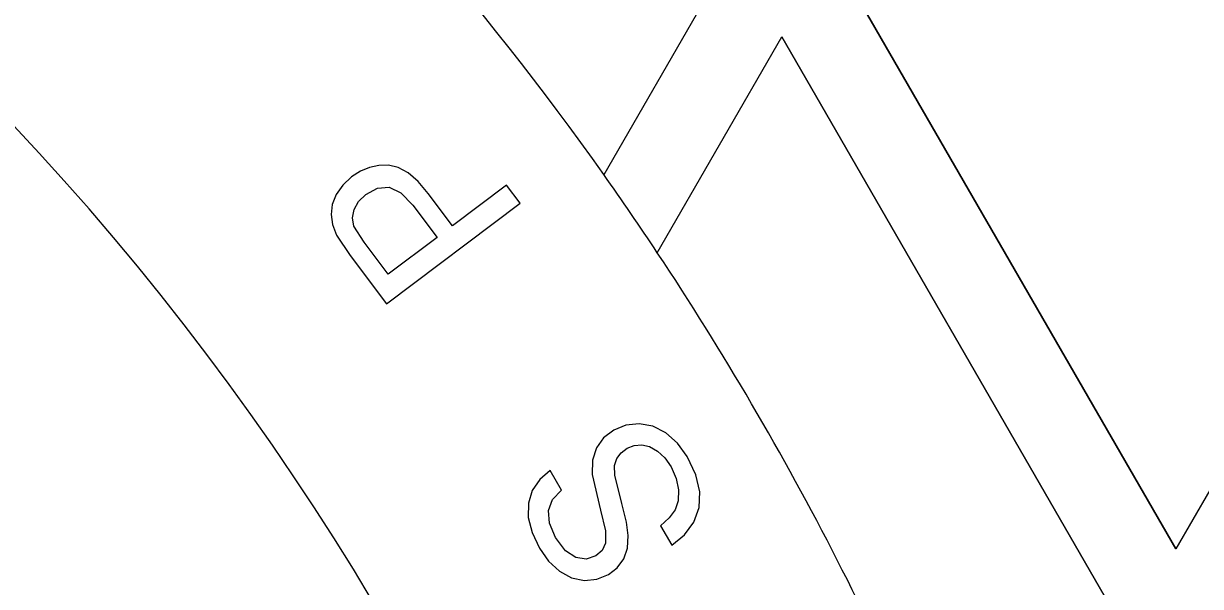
# Model space of a CAD drawing. Extents: x 99862 to 103151, y 100000 to 105076.
# Drawn here: x 100436.23 to 100449.16, y 101779.68 to 101785.86 of the extents above; entities that cross this region are included whole.
import ezdxf

# ---------------------------------------------------------------- set-up
doc = ezdxf.new("R2010")
doc.units = 0
for name, color, linetype in [('Level 10', 7, 'Continuous'), ('Level 11', 7, 'Continuous'), ('Level 12', 7, 'Continuous'), ('Level 19', 7, 'Continuous')]:
    doc.layers.add(name, color=color, linetype=linetype)

msp = doc.modelspace()

# ---------------------------------------------------------------- linework, layer by layer
at = {"layer": 'Level 10'}
msp.add_circle((100379.544, 101764.153), 90, dxfattribs=at)
at = {"layer": 'Level 11'}
for radius in [95.156, 94.688]:
    msp.add_circle((100379.544, 101764.153), radius, dxfattribs=at)
for radius, start, end in [(126.094, 297.7782, 62.2218), (88.781, 6.72365, 53.27635)]:
    msp.add_arc((100379.544, 101764.153), radius, start, end, dxfattribs=at)
at = {"layer": 'Level 12'}
for p, q in [((100444.019, 101786.653), (100442.603, 101784.201)), ((100444.019, 101786.653), (100442.603, 101784.201)), ((100445.102, 101786.653), (100448.891, 101780.09)), ((100448.891, 101780.09), (100445.102, 101786.653)), ((100452.679, 101786.653), (100448.891, 101780.09)), ((100452.679, 101786.653), (100448.891, 101780.09)), ((100443.191, 101783.344), (100444.56, 101785.715)), ((100443.191, 101783.344), (100444.56, 101785.715)), ((100448.349, 101779.153), (100444.56, 101785.715)), ((100444.56, 101785.715), (100448.349, 101779.153)), ((100444.56, 101785.715), (100444.56, 101785.715)), ((100442.603, 101784.201), (100442.603, 101784.201)), ((100442.603, 101784.201), (100442.603, 101784.201)), ((100443.191, 101783.344), (100443.191, 101783.344)), ((100443.191, 101783.344), (100443.191, 101783.344)), ((100448.891, 101780.09), (100448.891, 101780.09))]:
    msp.add_line(p, q, dxfattribs=at)
msp.add_circle((100379.544, 101764.153), 93.75, dxfattribs=at)
for centre, radius, start, end in [((100379.609, 101764.153), 85.312, 6.12977, 53.87023), ((100414.296, 101764.153), 34.688, 35.3069, 46.7872), ((100414.296, 101764.153), 34.688, 33.5904, 35.3069), ((100414.296, 101764.153), 34.688, 20.656, 33.5904)]:
    msp.add_arc(centre, radius, start, end, dxfattribs=at)
msp.add_open_spline([(100416.029, 101686), (100309.328, 101636.187), (100294.025, 101752.944), (100304.31, 101753.831), (100304.31, 101764.153), (100304.31, 101774.475), (100294.025, 101775.361), (100309.328, 101892.119), (100416.029, 101842.306), (100413.008, 101836.035), (100419.036, 101832.555), (100425.064, 101829.075), (100428.984, 101834.827), (100461.977, 101811.746), (100465.469, 101771.632), (100458.528, 101771.113), (100458.528, 101764.153), (100458.528, 101757.193), (100465.469, 101756.674), (100461.977, 101716.56), (100428.984, 101693.479), (100425.064, 101699.23), (100419.036, 101695.75), (100413.008, 101692.27), (100416.029, 101686)], degree=4, dxfattribs=at)
at = {"layer": 'Level 19'}
for p, q in [((100440.027, 101784.28), (100439.928, 101784.239)), ((100440.027, 101784.28), (100439.928, 101784.239)), ((100440.13, 101784.302), (100440.027, 101784.28)), ((100440.13, 101784.302), (100440.027, 101784.28)), ((100440.027, 101784.28), (100440.027, 101784.28)), ((100440.236, 101784.305), (100440.13, 101784.302)), ((100440.236, 101784.305), (100440.13, 101784.302)), ((100440.13, 101784.302), (100440.13, 101784.302)), ((100440.236, 101784.305), (100440.236, 101784.305)), ((100440.344, 101784.28), (100440.236, 101784.305)), ((100440.344, 101784.28), (100440.236, 101784.305)), ((100440.344, 101784.28), (100440.344, 101784.28)), ((100440.453, 101784.22), (100440.344, 101784.28)), ((100440.453, 101784.22), (100440.344, 101784.28)), ((100439.832, 101784.177), (100439.736, 101784.087)), ((100439.832, 101784.177), (100439.736, 101784.087)), ((100439.928, 101784.239), (100439.832, 101784.177)), ((100439.928, 101784.239), (100439.832, 101784.177)), ((100439.832, 101784.177), (100439.832, 101784.177)), ((100439.928, 101784.239), (100439.928, 101784.239)), ((100440.453, 101784.22), (100440.453, 101784.22)), ((100440.563, 101784.125), (100440.453, 101784.22)), ((100440.563, 101784.125), (100440.453, 101784.22)), ((100439.736, 101784.087), (100439.663, 101783.982)), ((100439.736, 101784.087), (100439.663, 101783.982)), ((100439.736, 101784.087), (100439.736, 101784.087)), ((100439.987, 101783.984), (100440.117, 101784.053)), ((100439.987, 101783.984), (100440.117, 101784.053)), ((100440.117, 101784.053), (100440.245, 101784.062)), ((100440.117, 101784.053), (100440.245, 101784.062)), ((100440.117, 101784.053), (100440.117, 101784.053)), ((100440.245, 101784.062), (100440.245, 101784.062)), ((100440.245, 101784.062), (100440.374, 101784.003)), ((100440.245, 101784.062), (100440.374, 101784.003)), ((100440.374, 101784.003), (100440.374, 101784.003)), ((100440.374, 101784.003), (100440.505, 101783.866)), ((100440.374, 101784.003), (100440.505, 101783.866)), ((100440.563, 101784.125), (100440.563, 101784.125)), ((100440.673, 101783.995), (100440.563, 101784.125)), ((100440.673, 101783.995), (100440.563, 101784.125)), ((100441.534, 101784.087), (100440.941, 101783.64)), ((100441.534, 101784.087), (100440.941, 101783.64)), ((100441.534, 101784.087), (100441.534, 101784.087)), ((100441.683, 101783.889), (100441.534, 101784.087)), ((100441.683, 101783.889), (100441.534, 101784.087)), ((100439.619, 101783.872), (100439.605, 101783.762)), ((100439.619, 101783.872), (100439.605, 101783.762)), ((100439.663, 101783.982), (100439.619, 101783.872)), ((100439.663, 101783.982), (100439.619, 101783.872)), ((100439.619, 101783.872), (100439.619, 101783.872)), ((100439.663, 101783.982), (100439.663, 101783.982)), ((100439.859, 101783.818), (100439.908, 101783.907)), ((100439.859, 101783.818), (100439.908, 101783.907)), ((100439.908, 101783.907), (100439.987, 101783.984)), ((100439.908, 101783.907), (100439.987, 101783.984)), ((100439.908, 101783.907), (100439.908, 101783.907)), ((100439.987, 101783.984), (100439.987, 101783.984)), ((100440.215, 101782.782), (100441.683, 101783.889)), ((100440.215, 101782.782), (100441.683, 101783.889)), ((100440.673, 101783.995), (100440.673, 101783.995)), ((100440.941, 101783.64), (100440.673, 101783.995)), ((100440.941, 101783.64), (100440.673, 101783.995)), ((100441.683, 101783.889), (100441.683, 101783.889)), ((100439.605, 101783.762), (100439.605, 101783.762)), ((100439.605, 101783.762), (100439.622, 101783.652)), ((100439.605, 101783.762), (100439.622, 101783.652)), ((100439.841, 101783.726), (100439.859, 101783.818)), ((100439.841, 101783.726), (100439.859, 101783.818)), ((100439.859, 101783.818), (100439.859, 101783.818)), ((100440.505, 101783.866), (100440.505, 101783.866)), ((100440.505, 101783.866), (100440.772, 101783.512)), ((100440.505, 101783.866), (100440.772, 101783.512)), ((100439.622, 101783.652), (100439.622, 101783.652)), ((100439.622, 101783.652), (100439.667, 101783.537)), ((100439.622, 101783.652), (100439.667, 101783.537)), ((100439.841, 101783.726), (100439.841, 101783.726)), ((100439.856, 101783.637), (100439.841, 101783.726)), ((100439.856, 101783.637), (100439.841, 101783.726)), ((100439.856, 101783.637), (100439.856, 101783.637)), ((100439.971, 101783.458), (100439.856, 101783.637)), ((100439.971, 101783.458), (100439.856, 101783.637)), ((100440.941, 101783.64), (100440.941, 101783.64)), ((100439.667, 101783.537), (100439.667, 101783.537)), ((100439.667, 101783.537), (100439.815, 101783.312)), ((100439.667, 101783.537), (100439.815, 101783.312)), ((100440.772, 101783.512), (100440.235, 101783.107)), ((100440.772, 101783.512), (100440.235, 101783.107)), ((100440.772, 101783.512), (100440.772, 101783.512)), ((100439.971, 101783.458), (100439.971, 101783.458)), ((100440.235, 101783.107), (100439.971, 101783.458)), ((100440.235, 101783.107), (100439.971, 101783.458)), ((100439.815, 101783.312), (100439.815, 101783.312)), ((100439.815, 101783.312), (100440.215, 101782.782)), ((100439.815, 101783.312), (100440.215, 101782.782)), ((100440.235, 101783.107), (100440.235, 101783.107)), ((100440.215, 101782.782), (100440.215, 101782.782)), ((100442.846, 101781.451), (100442.712, 101781.396)), ((100442.846, 101781.451), (100442.712, 101781.396)), ((100442.993, 101781.466), (100442.846, 101781.451)), ((100442.993, 101781.466), (100442.846, 101781.451)), ((100442.846, 101781.451), (100442.846, 101781.451)), ((100442.993, 101781.466), (100442.993, 101781.466)), ((100443.143, 101781.439), (100442.993, 101781.466)), ((100443.143, 101781.439), (100442.993, 101781.466)), ((100443.143, 101781.439), (100443.143, 101781.439)), ((100443.285, 101781.366), (100443.143, 101781.439)), ((100443.285, 101781.366), (100443.143, 101781.439)), ((100442.601, 101781.31), (100442.522, 101781.201)), ((100442.601, 101781.31), (100442.522, 101781.201)), ((100442.712, 101781.396), (100442.601, 101781.31)), ((100442.712, 101781.396), (100442.601, 101781.31)), ((100442.601, 101781.31), (100442.601, 101781.31)), ((100442.712, 101781.396), (100442.712, 101781.396)), ((100443.285, 101781.366), (100443.285, 101781.366)), ((100443.414, 101781.253), (100443.285, 101781.366)), ((100443.414, 101781.253), (100443.285, 101781.366)), ((100442.522, 101781.201), (100442.48, 101781.067)), ((100442.522, 101781.201), (100442.48, 101781.067)), ((100442.522, 101781.201), (100442.522, 101781.201)), ((100442.793, 101781.146), (100442.859, 101781.196)), ((100442.793, 101781.146), (100442.859, 101781.196)), ((100442.859, 101781.196), (100442.938, 101781.227)), ((100442.859, 101781.196), (100442.938, 101781.227)), ((100442.859, 101781.196), (100442.859, 101781.196)), ((100442.938, 101781.227), (100443.021, 101781.234)), ((100442.938, 101781.227), (100443.021, 101781.234)), ((100442.938, 101781.227), (100442.938, 101781.227)), ((100443.021, 101781.234), (100443.021, 101781.234)), ((100443.021, 101781.234), (100443.107, 101781.215)), ((100443.021, 101781.234), (100443.107, 101781.215)), ((100443.107, 101781.215), (100443.107, 101781.215)), ((100443.107, 101781.215), (100443.192, 101781.165)), ((100443.107, 101781.215), (100443.192, 101781.165)), ((100443.192, 101781.165), (100443.192, 101781.165)), ((100443.192, 101781.165), (100443.273, 101781.09)), ((100443.192, 101781.165), (100443.273, 101781.09)), ((100443.414, 101781.253), (100443.414, 101781.253)), ((100443.52, 101781.106), (100443.414, 101781.253)), ((100443.52, 101781.106), (100443.414, 101781.253)), ((100442.48, 101781.067), (100442.475, 101780.908)), ((100442.48, 101781.067), (100442.475, 101780.908)), ((100442.48, 101781.067), (100442.48, 101781.067)), ((100442.722, 101781.005), (100442.746, 101781.084)), ((100442.722, 101781.005), (100442.746, 101781.084)), ((100442.746, 101781.084), (100442.793, 101781.146)), ((100442.746, 101781.084), (100442.793, 101781.146)), ((100442.746, 101781.084), (100442.746, 101781.084)), ((100442.793, 101781.146), (100442.793, 101781.146)), ((100443.273, 101781.09), (100443.273, 101781.09)), ((100443.273, 101781.09), (100443.342, 101780.991)), ((100443.273, 101781.09), (100443.342, 101780.991)), ((100443.52, 101781.106), (100443.52, 101781.106)), ((100443.616, 101780.905), (100443.52, 101781.106)), ((100443.616, 101780.905), (100443.52, 101781.106)), ((100442.015, 101780.95), (100441.9, 101780.854)), ((100442.015, 101780.95), (100441.9, 101780.854)), ((100442.015, 101780.95), (100442.015, 101780.95)), ((100442.139, 101780.736), (100442.015, 101780.95)), ((100442.139, 101780.736), (100442.015, 101780.95)), ((100442.475, 101780.908), (100442.475, 101780.908)), ((100442.475, 101780.908), (100442.566, 101780.517)), ((100442.475, 101780.908), (100442.566, 101780.517)), ((100442.722, 101781.005), (100442.722, 101781.005)), ((100442.724, 101780.901), (100442.722, 101781.005)), ((100442.724, 101780.901), (100442.722, 101781.005)), ((100442.724, 101780.901), (100442.724, 101780.901)), ((100442.8, 101780.591), (100442.724, 101780.901)), ((100442.8, 101780.591), (100442.724, 101780.901)), ((100443.342, 101780.991), (100443.342, 101780.991)), ((100443.342, 101780.991), (100443.4, 101780.865)), ((100443.342, 101780.991), (100443.4, 101780.865)), ((100443.616, 101780.905), (100443.616, 101780.905)), ((100443.659, 101780.719), (100443.616, 101780.905)), ((100443.659, 101780.719), (100443.616, 101780.905)), ((100441.9, 101780.854), (100441.817, 101780.733)), ((100441.9, 101780.854), (100441.817, 101780.733)), ((100441.9, 101780.854), (100441.9, 101780.854)), ((100443.4, 101780.865), (100443.4, 101780.865)), ((100443.4, 101780.865), (100443.425, 101780.739)), ((100443.4, 101780.865), (100443.425, 101780.739)), ((100441.817, 101780.733), (100441.774, 101780.592)), ((100441.817, 101780.733), (100441.774, 101780.592)), ((100441.817, 101780.733), (100441.817, 101780.733)), ((100441.994, 101780.513), (100442.04, 101780.634)), ((100441.994, 101780.513), (100442.04, 101780.634)), ((100442.04, 101780.634), (100442.139, 101780.736)), ((100442.04, 101780.634), (100442.139, 101780.736)), ((100442.04, 101780.634), (100442.04, 101780.634)), ((100442.139, 101780.736), (100442.139, 101780.736)), ((100443.425, 101780.739), (100443.421, 101780.62)), ((100443.425, 101780.739), (100443.421, 101780.62)), ((100443.425, 101780.739), (100443.425, 101780.739)), ((100443.653, 101780.546), (100443.659, 101780.719)), ((100443.653, 101780.546), (100443.659, 101780.719)), ((100443.659, 101780.719), (100443.659, 101780.719)), ((100441.774, 101780.592), (100441.773, 101780.436)), ((100441.774, 101780.592), (100441.773, 101780.436)), ((100441.774, 101780.592), (100441.774, 101780.592)), ((100441.994, 101780.513), (100441.994, 101780.513)), ((100442.005, 101780.375), (100441.994, 101780.513)), ((100442.005, 101780.375), (100441.994, 101780.513)), ((100442.566, 101780.517), (100442.566, 101780.517)), ((100442.566, 101780.517), (100442.621, 101780.289)), ((100442.566, 101780.517), (100442.621, 101780.289)), ((100442.8, 101780.591), (100442.8, 101780.591)), ((100442.851, 101780.385), (100442.8, 101780.591)), ((100442.851, 101780.385), (100442.8, 101780.591)), ((100443.387, 101780.519), (100443.323, 101780.43)), ((100443.387, 101780.519), (100443.323, 101780.43)), ((100443.421, 101780.62), (100443.387, 101780.519)), ((100443.421, 101780.62), (100443.387, 101780.519)), ((100443.387, 101780.519), (100443.387, 101780.519)), ((100443.421, 101780.62), (100443.421, 101780.62)), ((100443.594, 101780.385), (100443.653, 101780.546)), ((100443.594, 101780.385), (100443.653, 101780.546)), ((100443.653, 101780.546), (100443.653, 101780.546)), ((100441.773, 101780.436), (100441.773, 101780.436)), ((100441.773, 101780.436), (100441.815, 101780.27)), ((100441.773, 101780.436), (100441.815, 101780.27)), ((100442.005, 101780.375), (100442.005, 101780.375)), ((100442.074, 101780.214), (100442.005, 101780.375)), ((100442.074, 101780.214), (100442.005, 101780.375)), ((100442.851, 101780.385), (100442.851, 101780.385)), ((100442.871, 101780.239), (100442.851, 101780.385)), ((100442.871, 101780.239), (100442.851, 101780.385)), ((100443.323, 101780.43), (100443.226, 101780.345)), ((100443.323, 101780.43), (100443.226, 101780.345)), ((100443.323, 101780.43), (100443.323, 101780.43)), ((100443.492, 101780.244), (100443.594, 101780.385)), ((100443.492, 101780.244), (100443.594, 101780.385)), ((100443.594, 101780.385), (100443.594, 101780.385)), ((100441.815, 101780.27), (100441.815, 101780.27)), ((100441.815, 101780.27), (100441.896, 101780.099)), ((100441.815, 101780.27), (100441.896, 101780.099)), ((100442.621, 101780.289), (100442.621, 101780.289)), ((100442.621, 101780.289), (100442.623, 101780.154)), ((100442.621, 101780.289), (100442.623, 101780.154)), ((100443.226, 101780.345), (100443.226, 101780.345)), ((100443.226, 101780.345), (100443.351, 101780.131)), ((100443.226, 101780.345), (100443.351, 101780.131)), ((100442.074, 101780.214), (100442.074, 101780.214)), ((100442.182, 101780.07), (100442.074, 101780.214)), ((100442.182, 101780.07), (100442.074, 101780.214)), ((100442.623, 101780.154), (100442.585, 101780.073)), ((100442.623, 101780.154), (100442.585, 101780.073)), ((100442.623, 101780.154), (100442.623, 101780.154)), ((100442.862, 101780.1), (100442.871, 101780.239)), ((100442.862, 101780.1), (100442.871, 101780.239)), ((100442.871, 101780.239), (100442.871, 101780.239)), ((100443.351, 101780.131), (100443.492, 101780.244)), ((100443.351, 101780.131), (100443.492, 101780.244)), ((100443.351, 101780.131), (100443.351, 101780.131)), ((100443.492, 101780.244), (100443.492, 101780.244)), ((100441.896, 101780.099), (100441.896, 101780.099)), ((100441.896, 101780.099), (100441.997, 101779.957)), ((100441.896, 101780.099), (100441.997, 101779.957)), ((100442.182, 101780.07), (100442.182, 101780.07)), ((100442.297, 101779.995), (100442.182, 101780.07)), ((100442.297, 101779.995), (100442.182, 101780.07)), ((100442.297, 101779.995), (100442.297, 101779.995)), ((100442.41, 101779.979), (100442.297, 101779.995)), ((100442.41, 101779.979), (100442.297, 101779.995)), ((100442.514, 101780.013), (100442.41, 101779.979)), ((100442.514, 101780.013), (100442.41, 101779.979)), ((100442.585, 101780.073), (100442.514, 101780.013)), ((100442.585, 101780.073), (100442.514, 101780.013)), ((100442.514, 101780.013), (100442.514, 101780.013)), ((100442.585, 101780.073), (100442.585, 101780.073)), ((100442.822, 101779.981), (100442.862, 101780.1)), ((100442.822, 101779.981), (100442.862, 101780.1)), ((100442.862, 101780.1), (100442.862, 101780.1)), ((100441.997, 101779.957), (100441.997, 101779.957)), ((100441.997, 101779.957), (100442.116, 101779.845)), ((100441.997, 101779.957), (100442.116, 101779.845)), ((100442.41, 101779.979), (100442.41, 101779.979)), ((100442.655, 101779.809), (100442.752, 101779.883)), ((100442.655, 101779.809), (100442.752, 101779.883)), ((100442.752, 101779.883), (100442.822, 101779.981)), ((100442.752, 101779.883), (100442.822, 101779.981)), ((100442.752, 101779.883), (100442.752, 101779.883)), ((100442.822, 101779.981), (100442.822, 101779.981)), ((100442.116, 101779.845), (100442.116, 101779.845)), ((100442.116, 101779.845), (100442.249, 101779.772)), ((100442.116, 101779.845), (100442.249, 101779.772)), ((100442.249, 101779.772), (100442.249, 101779.772)), ((100442.249, 101779.772), (100442.39, 101779.744)), ((100442.249, 101779.772), (100442.39, 101779.744)), ((100442.39, 101779.744), (100442.528, 101779.757)), ((100442.39, 101779.744), (100442.528, 101779.757)), ((100442.39, 101779.744), (100442.39, 101779.744)), ((100442.528, 101779.757), (100442.655, 101779.809)), ((100442.528, 101779.757), (100442.655, 101779.809)), ((100442.528, 101779.757), (100442.528, 101779.757)), ((100442.655, 101779.809), (100442.655, 101779.809))]:
    msp.add_line(p, q, dxfattribs=at)
for radius, start, end in [(30, 350.5549, 89.8203), (34.688, 35.3069, 46.7872), (34.688, 33.5904, 35.3069), (34.688, 20.656, 33.5904)]:
    msp.add_arc((100414.296, 101764.153), radius, start, end, dxfattribs=at)

doc.saveas('drawing.dxf')
